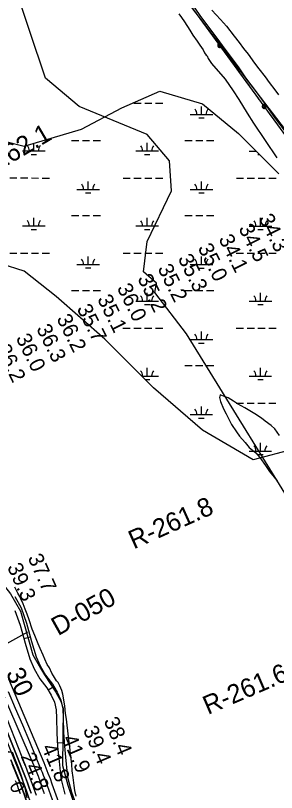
# Model space of a CAD drawing. Extents: x 3245246 to 3283090, y 806824 to 832173.
# Drawn here: x 3273418 to 3274574, y 814018 to 817463 of the extents above; entities that cross this region are included whole.
import ezdxf

# ---------------------------------------------------------------- set-up
doc = ezdxf.new("R2010")
doc.units = 0
for name, color, linetype in [('V-RIVR-EDGE', 7, 'Continuous'), ('V-RIVR-RANG', 7, 'Continuous'), ('V-RIVR-RANG-IDEN', 7, 'Continuous'), ('V-ROAD-CNTR', 7, 'Continuous'), ('V-RRAP-RVMT', 7, 'Continuous'), ('V-SITE-VEGE', 7, 'Continuous'), ('V-TOPO-DPTH', 7, 'Continuous'), ('V-TOPO-MAJR', 7, 'Continuous'), ('V-TOPO-MINR', 7, 'Continuous'), ('V-TOPO-MINR-IDEN', 7, 'Continuous'), ('V-TOPO-SHOR', 7, 'Continuous'), ('V-TOPO-WATR', 7, 'Continuous'), ('V-UTIL-LINE', 7, 'Continuous'), ('V-WETL-SWMP', 7, 'Continuous')]:
    doc.layers.add(name, color=color, linetype=linetype)

msp = doc.modelspace()

# ---------------------------------------------------------------- linework, layer by layer
at = {"layer": 'V-RIVR-EDGE'}
msp.add_lwpolyline([(3273469.9, 813993.8), (3273461.4, 814039.4), (3273447.6, 814081.2), (3273432.9, 814125.1), (3273412.6, 814176), (3273405.7, 814193.9), (3273400.9, 814196.5), (3273387.9, 814197), (3273380.9, 814201.8), (3273376.2, 814212.6), (3273376.2, 814223.9), (3273383.2, 814234.8), (3273380.6, 814240.9), (3273368.4, 814245.3), (3273361.5, 814254.8), (3273356.3, 814274.4), (3273360.7, 814287), (3273358.1, 814297.4), (3273351.6, 814309.6), (3273350.8, 814319.6), (3273354.7, 814329.2), (3273343, 814352.7)], dxfattribs=at)
at = {"layer": 'V-RIVR-RANG'}
msp.add_line((3273470.7, 814729.1), (3272720.9, 814308), dxfattribs=at)
at = {"layer": 'V-ROAD-CNTR'}
for p, q in [((3273484, 814707), (3273455.1, 814699.1)), ((3273588.6, 814487.3), (3273562.9, 814471.9)), ((3273633.8, 814238.5), (3273603.8, 814237))]:
    msp.add_line(p, q, dxfattribs=at)
for points in [[(3274183, 817536.9), (3274212.5, 817495.2), (3274238.4, 817458.6), (3274265.9, 817421.8), (3274309.7, 817362.8), (3274333.6, 817330.4), (3274360.5, 817294.2), (3274406.8, 817231.6), (3274437.7, 817187.6), (3274479.4, 817130.4), (3274519.3, 817075.7), (3274566.1, 817011.4), (3274631.4, 816924.5)], [(3272963.2, 815560), (3273122.6, 815224.6), (3273142.4, 815191.5), (3273353.7, 814953), (3273395.5, 814898.7), (3273440.1, 814822.1), (3273495.1, 814628), (3273529.1, 814569.5), (3273546.4, 814539.7), (3273596.6, 814463.2), (3273619.7, 814423.1), (3273629.1, 814390.7), (3273626, 814137.4), (3273649.7, 814051), (3273687.4, 813939.7), (3273789.9, 813625.3), (3273886.7, 813349.6), (3274014.5, 812996.5), (3274076.4, 812840.6), (3274213.5, 812549), (3274312.6, 812373.1), (3274357.1, 812286.8), (3274388.1, 812205.1)], [(3273415.7, 814886.9), (3273443.2, 814836.9), (3273467.1, 814768.5), (3273489.2, 814688.1), (3273510.2, 814620.3), (3273527.3, 814579.9), (3273550.4, 814538.2), (3273581.7, 814498.9), (3273603.2, 814462.9), (3273618.9, 814428.1), (3273627.7, 814388.5), (3273629.4, 814349), (3273631.5, 814283.7), (3273634.5, 814223.6), (3273641.2, 814158), (3273648.9, 814086.3), (3273665.8, 814019.6), (3273691.4, 813949.4)], [(3273415.7, 814824.6), (3273438.4, 814759.5), (3273460.4, 814679.7), (3273482, 814610), (3273500.3, 814566.8), (3273525.4, 814521.5), (3273557, 814481.8), (3273576.6, 814449), (3273590.3, 814418.5), (3273597.8, 814384.6), (3273599.4, 814347.8), (3273601.6, 814282.4), (3273604.6, 814221.4), (3273611.4, 814154.8), (3273619.3, 814081), (3273637.1, 814010.7)]]:
    msp.add_lwpolyline(points, dxfattribs=at)
at = {"layer": 'V-RRAP-RVMT'}
msp.add_line((3273402.3, 814146.2), (3273459.1, 814004.7), dxfattribs=at)
msp.add_line((3273402.3, 814146.2), (3273459.1, 814004.7), dxfattribs=at)
at = {"layer": 'V-SITE-VEGE'}
for p, q in [((3274141.7, 817471.5), (3274153.9, 817454.2)), ((3274287.7, 817487.3), (3274326.5, 817445.1)), ((3274153.9, 817454.2), (3274167.4, 817435.6)), ((3274167.4, 817435.6), (3274190.6, 817398.4)), ((3274326.5, 817445.1), (3274352.3, 817416.1)), ((3274190.6, 817398.4), (3274204.1, 817376.1)), ((3274352.3, 817416.1), (3274387.4, 817371.6)), ((3274204.1, 817376.1), (3274222.5, 817348.9)), ((3274387.4, 817371.6), (3274408.4, 817343.9)), ((3274222.5, 817348.9), (3274234.7, 817331.6)), ((3274234.7, 817331.6), (3274249.4, 817310.5)), ((3274408.4, 817343.9), (3274428.3, 817317.4)), ((3274249.4, 817310.5), (3274255.5, 817298.1)), ((3274255.5, 817298.1), (3274262.9, 817288.2)), ((3274428.3, 817317.4), (3274448.2, 817292.1)), ((3274262.9, 817288.2), (3274266.5, 817284.5)), ((3274266.5, 817284.5), (3274271.4, 817273.4)), ((3274271.4, 817273.4), (3274286.1, 817251.1)), ((3274448.2, 817292.1), (3274476.2, 817252.4)), ((3274286.1, 817251.1), (3274347.4, 817180.4)), ((3274476.2, 817252.4), (3274496.1, 817227.1)), ((3274496.1, 817227.1), (3274524.2, 817191)), ((3274524.2, 817191), (3274541.8, 817166.9)), ((3274347.4, 817180.4), (3274381.7, 817129.6)), ((3274541.8, 817166.9), (3274567.5, 817133.2)), ((3274381.7, 817129.6), (3274407.4, 817091.2)), ((3274567.5, 817133.2), (3274583.9, 817111.5)), ((3274407.4, 817091.2), (3274444.1, 817030.5)), ((3274444.1, 817030.5), (3274472.2, 816986)), ((3274472.2, 816986), (3274576.3, 816832.4)), ((3274325, 815780.7), (3274322.4, 815769)), ((3274327.7, 815780.5), (3274325, 815780.7)), ((3274344.7, 815773.9), (3274327.7, 815780.5)), ((3274322.4, 815769), (3274326.8, 815752.3)), ((3274326.8, 815752.3), (3274339.2, 815719.5)), ((3274359.8, 815768.4), (3274344.7, 815773.9)), ((3274383.5, 815754), (3274359.8, 815768.4)), ((3274401.9, 815741.8), (3274383.5, 815754)), ((3274339.2, 815719.5), (3274351.4, 815696.8)), ((3274434.5, 815723.2), (3274401.9, 815741.8)), ((3274455.5, 815709.9), (3274434.5, 815723.2)), ((3274478.4, 815696.6), (3274455.5, 815709.9)), ((3274351.4, 815696.8), (3274362.7, 815674.1)), ((3274508.2, 815677.2), (3274478.4, 815696.6)), ((3274523.8, 815665.2), (3274508.2, 815677.2)), ((3274362.7, 815674.1), (3274375.7, 815649.5)), ((3274375.7, 815649.5), (3274396.4, 815617)), ((3274550, 815646.1), (3274523.8, 815665.2)), ((3274567.2, 815630.4), (3274550, 815646.1)), ((3274396.4, 815617), (3274410.6, 815597.8)), ((3274588.1, 815601.6), (3274567.2, 815630.4)), ((3274410.6, 815597.8), (3274435.3, 815569.7)), ((3274435.3, 815569.7), (3274453, 815548.4)), ((3274453, 815548.4), (3274482.4, 815523.6)), ((3274482.4, 815523.6), (3274500.3, 815504.2)), ((3274500.3, 815504.2), (3274526.3, 815468.6)), ((3274526.3, 815468.6), (3274543.7, 815441.9)), ((3274543.7, 815441.9), (3274577.4, 815399.5)), ((3273424.4, 814911), (3273415.9, 814928.3)), ((3273428.1, 814902.3), (3273424.4, 814911)), ((3273436.7, 814887.5), (3273428.1, 814902.3)), ((3273441.5, 814876.3), (3273436.7, 814887.5)), ((3273452.5, 814854.1), (3273441.5, 814876.3)), ((3273461, 814830.6), (3273452.5, 814854.1)), ((3273469.5, 814808.3), (3273461, 814830.6)), ((3273478.1, 814783.6), (3273469.5, 814808.3)), ((3273491.4, 814741.6), (3273478.1, 814783.6)), ((3273503.6, 814714.4), (3273491.4, 814741.6)), ((3273518.2, 814677.2), (3273503.6, 814714.4)), ((3273528, 814656.2), (3273518.2, 814677.2)), ((3273540.1, 814626.5), (3273528, 814656.2)), ((3273547.5, 814609.2), (3273540.1, 814626.5)), ((3273558.4, 814585.7), (3273547.5, 814609.2)), ((3273568.2, 814570.9), (3273558.4, 814585.7)), ((3273579.2, 814547.3), (3273568.2, 814570.9)), ((3273586.5, 814535), (3273579.2, 814547.3)), ((3273595.1, 814521.3), (3273586.5, 814535)), ((3273600, 814513.9), (3273595.1, 814521.3)), ((3273607.4, 814505.2), (3273600, 814513.9)), ((3273614.7, 814491.6), (3273607.4, 814505.2)), ((3273623.2, 814470.6), (3273614.7, 814491.6)), ((3273628.1, 814454.5), (3273623.2, 814470.6)), ((3273636.4, 814402.7), (3273628.1, 814454.5)), ((3273639.9, 814368.1), (3273636.4, 814402.7)), ((3273644.7, 814343.4), (3273639.9, 814368.1)), ((3273653, 814265.6), (3273644.7, 814343.4)), ((3273658.9, 814221.1), (3273653, 814265.6)), ((3273661.2, 814189), (3273658.9, 814221.1)), ((3273667.1, 814143.3), (3273661.2, 814189)), ((3273669.4, 814113.7), (3273667.1, 814143.3)), ((3273673, 814084.1), (3273669.4, 814113.7)), ((3273677.7, 814049.5), (3273673, 814084.1)), ((3273681.3, 814027.3), (3273677.7, 814049.5)), ((3273687.3, 814001.3), (3273681.3, 814027.3))]:
    msp.add_line(p, q, dxfattribs=at)
at = {"layer": 'V-TOPO-DPTH'}
for points in [[(3273247.6, 814619.8), (3273453.1, 814106.7), (3273462, 814083.9), (3273470.7, 814061), (3273479, 814038), (3273487.1, 814014.9)], [(3273397.5, 814163), (3273436.7, 814065.4), (3273440, 814056.9), (3273443.3, 814048.3), (3273446.4, 814039.7), (3273449.5, 814031.1), (3273474.5, 813958.6)], [(3273474.5, 813958.6), (3273449.5, 814031.1), (3273446.4, 814039.7), (3273443.3, 814048.3), (3273440, 814056.9), (3273436.7, 814065.4), (3273397.5, 814163)]]:
    msp.add_lwpolyline(points, dxfattribs=at)
at = {"layer": 'V-TOPO-MAJR'}
msp.add_lwpolyline([(3273596.1, 813944.2), (3273552.2, 814067.6), (3273547.5, 814080.5), (3273542.6, 814093.4), (3273537.6, 814106.2), (3273532.4, 814119), (3273481.3, 814242.3), (3273450.2, 814316.5), (3273418.8, 814390.6), (3273386.8, 814464.4)], dxfattribs=at)
at = {"layer": 'V-TOPO-MINR'}
for points in [[(3273546.1, 814012), (3273542.4, 814024.2), (3273538.5, 814036.3), (3273534.5, 814048.4), (3273530.3, 814060.5), (3273523.4, 814080.2), (3273522.6, 814082.3), (3273521.8, 814084.5), (3273521, 814086.6), (3273520.1, 814088.7), (3273511.2, 814110.5), (3273505.9, 814123.5), (3273500.4, 814136.5), (3273494.9, 814149.4), (3273489.4, 814162.4), (3273219.3, 814787.8)], [(3273487.1, 814014.9), (3273479, 814038), (3273470.7, 814061), (3273462, 814083.9), (3273453.1, 814106.7), (3273247.6, 814619.8)], [(3273740.6, 813615.8), (3273581.2, 814055.2), (3273572.5, 814078.8), (3273563.5, 814102.4), (3273554.1, 814125.8), (3273544.5, 814149.2), (3273389.2, 814520.1)], [(3273510.7, 814004.5), (3273499.6, 814036.9), (3273488.2, 814069.1), (3273476.3, 814101.2), (3273464.1, 814133.2), (3273350.9, 814423)], [(3273513.2, 813892.3), (3273468.3, 814023), (3273462.7, 814038.9), (3273457, 814054.7), (3273451, 814070.4), (3273444.9, 814086.1), (3273350.9, 814320.5)], [(3273440.1, 814011.6), (3273437.5, 814019.2), (3273434.9, 814026.8), (3273430.6, 814039.1), (3273430.1, 814040.6), (3273429.6, 814042), (3273429, 814043.4), (3273428.5, 814044.8), (3273422, 814061), (3273418.1, 814070.5)]]:
    msp.add_lwpolyline(points, dxfattribs=at)
at = {"layer": 'V-TOPO-SHOR'}
for points in [[(3271341.2, 821219.8), (3271860.1, 820892), (3272958.1, 819376.1), (3273261, 818845.5), (3273488.1, 818428.7), (3274964.9, 816495.8)], [(3274734.6, 815143.8), (3274176.3, 816052.1), (3274034.9, 816235.2), (3274042.1, 816276.9), (3273984.6, 816326.8), (3274001.4, 816460.7), (3274109.3, 816685.5), (3274099.7, 816818.7), (3274001.4, 816935.3), (3273699.5, 817060.2), (3273550.9, 817185.8), (3273409.6, 817610.4), (3273342.5, 817935.8), (3273349.7, 818153.6), (3273520, 818329.1), (3273666.2, 818562.9), (3273774.1, 818637.8), (3273965.8, 818704.4), (3274073.7, 818921.5), (3274232, 819554.9), (3274474.2, 820004.4), (3274474.2, 820053)]]:
    msp.add_lwpolyline(points, dxfattribs=at)
at = {"layer": 'V-TOPO-WATR'}
msp.add_lwpolyline([(3273474.5, 813958.6), (3273449.5, 814031.1), (3273446.4, 814039.7), (3273443.3, 814048.3), (3273440, 814056.9), (3273436.7, 814065.4), (3273397.5, 814163)], dxfattribs=at)
at = {"layer": 'V-UTIL-LINE'}
for points in [[(3266788.2, 824386.1), (3268612.1, 823126.7), (3269526, 822506.7), (3269963.3, 822199.3), (3270404.7, 821892.7), (3271333.3, 821250.9), (3271806.3, 820946), (3272136.7, 820481.8), (3272808.5, 819584.8), (3273151.4, 819138.5), (3273399.7, 818596.6), (3274946.2, 816474.3)], [(3274236.1, 817448.8), (3274256.1, 817421.3)], [(3274279.7, 817389), (3274299.7, 817361.5)], [(3274322.7, 817330), (3274323.6, 817332.7), (3274321.4, 817332.1), (3274320.5, 817329.4), (3274322.5, 817327.3), (3274325.4, 817329.1), (3274326.2, 817333.8), (3274322.5, 817335.8), (3274317.9, 817334.1), (3274317, 817329.7), (3274318.8, 817325.6), (3274323.4, 817324.4), (3274328.1, 817327.3), (3274329.9, 817335.3), (3274327.4, 817337.7), (3274324.1, 817338.9), (3274320.6, 817338.7), (3274317.4, 817337.2), (3274315, 817334.7), (3274313.8, 817331.4), (3274313.9, 817327.9), (3274315.4, 817324.7), (3274318, 817322.3), (3274321.3, 817321.1), (3274324.8, 817321.2), (3274328, 817322.7), (3274330.4, 817325.3), (3274331.6, 817328.6), (3274331.4, 817332.1), (3274329.9, 817335.3)], [(3274345.6, 817298.5), (3274365.7, 817271)], [(3274389.2, 817238.7), (3274409.2, 817211.2)], [(3274432.8, 817178.9), (3274452.8, 817151.4)], [(3274476.4, 817119.1), (3274496.4, 817091.6)], [(3274519.4, 817060), (3274520.3, 817062.8), (3274518.1, 817062.1), (3274517.2, 817059.5), (3274519.2, 817057.3), (3274522.1, 817059.2), (3274522.9, 817063.8), (3274519.2, 817065.9), (3274514.6, 817064.2), (3274513.7, 817059.7), (3274515.5, 817055.6), (3274520.1, 817054.4), (3274524.8, 817057.4), (3274526.6, 817065.3), (3274524.1, 817067.7), (3274520.8, 817068.9), (3274517.3, 817068.8), (3274514.1, 817067.3), (3274511.7, 817064.7), (3274510.5, 817061.4), (3274510.6, 817057.9), (3274512.1, 817054.7), (3274514.7, 817052.4), (3274518, 817051.1), (3274521.5, 817051.3), (3274524.7, 817052.8), (3274527.1, 817055.3), (3274528.3, 817058.6), (3274528.1, 817062.2), (3274526.6, 817065.3)], [(3274542.3, 817028.5), (3274562.4, 817001.1)]]:
    msp.add_lwpolyline(points, dxfattribs=at)
at = {"layer": 'V-WETL-SWMP'}
for p, q in [((3273942.7, 817075.3), (3273974.7, 817075.3)), ((3273990.7, 817075.3), (3274022.7, 817075.3)), ((3274038.7, 817075.3), (3274070.7, 817075.3)), ((3274242, 817024.5), (3274242, 817060.5)), ((3274192, 817024.5), (3274292, 817024.4)), ((3274230, 817009), (3274254, 817009)), ((3273499.5, 816862.9), (3273499.6, 816896.6)), ((3273666.6, 816909.3), (3273698.6, 816909.3)), ((3273714.6, 816909.3), (3273746.6, 816909.2)), ((3273762.6, 816909.2), (3273794.6, 816909.2)), ((3274001.4, 816862.7), (3274001.5, 816898.7)), ((3274168.5, 816909.1), (3274200.5, 816909.1)), ((3274216.5, 816909), (3274248.5, 816909)), ((3274264.5, 816909), (3274296.5, 816909)), ((3273449.5, 816862.9), (3273549.5, 816862.9)), ((3273487.5, 816847.5), (3273511.5, 816847.5)), ((3273951.4, 816862.7), (3274051.4, 816862.7)), ((3273989.4, 816847.3), (3274013.4, 816847.3)), ((3274453.4, 816862.5), (3274483.6, 816862.5)), ((3274491.3, 816847.1), (3274499, 816847.1)), ((3273392.6, 816742.9), (3273424.6, 816742.9)), ((3273440.6, 816742.9), (3273472.6, 816742.9)), ((3273488.6, 816742.9), (3273520.6, 816742.8)), ((3273536.6, 816742.8), (3273568.6, 816742.8)), ((3273739.9, 816692), (3273740, 816728)), ((3273894.6, 816742.7), (3273926.6, 816742.7)), ((3273942.6, 816742.7), (3273974.6, 816742.6)), ((3273990.6, 816742.6), (3274022.6, 816742.6)), ((3274038.6, 816742.6), (3274070.6, 816742.6)), ((3274241.8, 816691.8), (3274241.9, 816727.8)), ((3274396.5, 816742.5), (3274428.5, 816742.5)), ((3274444.5, 816742.4), (3274476.5, 816742.4)), ((3274492.5, 816742.4), (3274524.5, 816742.4)), ((3274540.5, 816742.4), (3274572.5, 816742.4)), ((3273689.9, 816692), (3273789.9, 816692)), ((3273727.9, 816676.6), (3273751.9, 816676.6)), ((3274191.8, 816691.8), (3274291.8, 816691.8)), ((3274229.8, 816676.4), (3274253.8, 816676.4)), ((3273666.5, 816576.6), (3273698.5, 816576.6)), ((3273714.5, 816576.6), (3273746.5, 816576.6)), ((3273762.5, 816576.6), (3273794.5, 816576.6)), ((3274168.4, 816576.4), (3274200.4, 816576.4)), ((3274216.4, 816576.4), (3274248.4, 816576.4)), ((3274264.4, 816576.3), (3274296.4, 816576.3)), ((3273499.4, 816530.3), (3273499.4, 816566.3)), ((3274001.3, 816530), (3274001.3, 816566)), ((3274503.2, 816529.8), (3274503.2, 816565.8)), ((3273449.4, 816530.3), (3273549.4, 816530.2)), ((3273487.4, 816514.8), (3273511.4, 816514.8)), ((3273951.3, 816530.1), (3274051.3, 816530)), ((3273989.3, 816514.6), (3274013.3, 816514.6)), ((3274453.2, 816529.8), (3274553.2, 816529.8)), ((3274491.2, 816514.4), (3274515.2, 816514.4)), ((3273392.5, 816410.2), (3273424.5, 816410.2)), ((3273440.5, 816410.2), (3273472.5, 816410.2)), ((3273488.5, 816410.2), (3273520.5, 816410.2)), ((3273536.5, 816410.2), (3273568.5, 816410.2)), ((3273894.4, 816410), (3273926.4, 816410)), ((3273942.4, 816410), (3273974.4, 816410)), ((3273990.4, 816410), (3274022.4, 816410)), ((3274038.4, 816409.9), (3274070.4, 816409.9)), ((3274396.3, 816409.8), (3274428.3, 816409.8)), ((3274444.3, 816409.8), (3274476.3, 816409.8)), ((3274492.3, 816409.7), (3274524.3, 816409.7)), ((3274540.3, 816409.7), (3274572.3, 816409.7)), ((3273739.8, 816359.3), (3273739.8, 816395.3)), ((3274241.7, 816359.1), (3274241.7, 816395.1)), ((3273689.8, 816359.4), (3273789.8, 816359.3)), ((3273727.8, 816343.9), (3273751.8, 816343.9)), ((3274191.7, 816359.1), (3274291.7, 816359.1)), ((3274229.7, 816343.7), (3274253.7, 816343.7)), ((3273666.3, 816243.9), (3273698.3, 816243.9)), ((3273714.3, 816243.9), (3273746.3, 816243.9)), ((3273762.3, 816243.9), (3273794.3, 816243.9)), ((3274001.2, 816197.4), (3274001.2, 816233.4)), ((3274168.2, 816243.7), (3274200.2, 816243.7)), ((3274216.2, 816243.7), (3274248.2, 816243.7)), ((3274264.2, 816243.7), (3274296.2, 816243.7)), ((3274503.1, 816197.1), (3274503.1, 816233.1)), ((3273951.2, 816197.4), (3274051.2, 816197.3)), ((3274453.1, 816197.2), (3274553.1, 816197.1)), ((3273989.2, 816181.9), (3274013.2, 816181.9)), ((3274491.1, 816181.7), (3274515.1, 816181.7)), ((3273894.3, 816077.3), (3273926.3, 816077.3)), ((3273942.3, 816077.3), (3273974.3, 816077.3)), ((3273990.3, 816077.3), (3274022.3, 816077.3)), ((3274038.3, 816077.3), (3274070.3, 816077.3)), ((3274241.6, 816026.4), (3274241.6, 816062.4)), ((3274396.2, 816077.1), (3274428.2, 816077.1)), ((3274444.2, 816077.1), (3274476.2, 816077.1)), ((3274492.2, 816077.1), (3274524.2, 816077.1)), ((3274540.2, 816077.1), (3274572.2, 816077)), ((3274191.6, 816026.5), (3274291.6, 816026.4)), ((3274229.5, 816011), (3274253.5, 816011)), ((3274001, 815864.7), (3274001, 815900.7)), ((3274168.1, 815911), (3274200.1, 815911)), ((3274216.1, 815911), (3274248.1, 815911)), ((3274264.1, 815911), (3274296.1, 815911)), ((3274502.9, 815864.5), (3274502.9, 815900.5)), ((3273978, 815864.7), (3274051, 815864.7)), ((3273993.4, 815849.3), (3274013, 815849.2)), ((3274452.9, 815864.5), (3274552.9, 815864.4)), ((3274490.9, 815849), (3274514.9, 815849)), ((3274396, 815744.4), (3274428, 815744.4)), ((3274444, 815744.4), (3274476, 815744.4)), ((3274492, 815744.4), (3274524, 815744.4)), ((3274540, 815744.4), (3274572, 815744.4)), ((3274241.4, 815693.8), (3274241.4, 815729.8)), ((3274191.4, 815693.8), (3274291.4, 815693.7)), ((3274229.4, 815678.3), (3274253.4, 815678.3)), ((3274502.8, 815531.8), (3274502.8, 815567.8)), ((3274452.8, 815531.8), (3274552.8, 815531.8)), ((3274490.8, 815516.4), (3274514.8, 815516.4))]:
    msp.add_line(p, q, dxfattribs=at)
for points in [[(3274649.9, 815540), (3274471.4, 815493), (3274246, 815624.6), (3274030, 815812.6), (3273814.1, 816028.8), (3273598.1, 816216.8), (3273457.2, 816329.5), (3273250.6, 816395.3), (3273119.1, 816442.3), (3272959.5, 816508.1), (3272884.3, 816545.7), (3272659, 816602.1), (3272536.9, 816733.7), (3272320.9, 817034.5), (3272095.5, 817466.8), (3271926.5, 817824), (3271663.5, 818247), (3271475.7, 818585.3), (3271156.4, 818951.9), (3271053.1, 819243.2)], [(3272837.4, 817542), (3272790.4, 817401), (3272837.4, 817260), (3272959.5, 817128.5), (3273081.6, 817034.5), (3273269.4, 816931.1), (3273457.2, 816884.1), (3273710.8, 816959.3), (3273889.2, 817053.3), (3274058.2, 817128.5), (3274246, 817072.1), (3274405.7, 816940.5), (3274584.1, 816761.9)]]:
    msp.add_lwpolyline(points, dxfattribs=at)
for centre, start, end in [((3274186.7, 817025), 359.2032, 40.7468), ((3274297.2, 817024.9), 139.2032, 180.7468), ((3273444.3, 816863.4), 359.2032, 40.7468), ((3273554.8, 816863.4), 139.2032, 180.7468), ((3273946.2, 816863.2), 359.2032, 40.7468), ((3274056.7, 816863.2), 139.2032, 180.7468), ((3274448.1, 816863), 359.2032, 359.5984), ((3273684.7, 816692.5), 359.2032, 40.7468), ((3273795.2, 816692.5), 139.2032, 180.7468), ((3274186.6, 816692.3), 359.2032, 40.7468), ((3274297.1, 816692.2), 139.2032, 180.7468), ((3273444.2, 816530.8), 359.2032, 40.7468), ((3273554.6, 816530.7), 139.2032, 180.7468), ((3273946.1, 816530.5), 359.2032, 40.7468), ((3274056.5, 816530.5), 139.2032, 180.7468), ((3274448, 816530.3), 359.2032, 40.7468), ((3274558.5, 816530.3), 139.2032, 180.7468), ((3273684.5, 816359.8), 359.2032, 40.7468), ((3273795, 816359.8), 139.2032, 180.7468), ((3274186.5, 816359.6), 359.2032, 40.7468), ((3274296.9, 816359.6), 139.2032, 180.7468), ((3273945.9, 816197.9), 359.2032, 40.7468), ((3274056.4, 816197.8), 139.2032, 180.7468), ((3274447.8, 816197.6), 359.2032, 40.7468), ((3274558.3, 816197.6), 139.2032, 180.7468), ((3274186.3, 816026.9), 359.2032, 40.7468), ((3274296.8, 816026.9), 139.2032, 180.7468), ((3273945.8, 815865.2), 359.2032, 40.7468), ((3274056.3, 815865.1), 139.2032, 180.7468), ((3274447.7, 815865), 359.2032, 40.7468), ((3274558.2, 815864.9), 139.2032, 180.7468), ((3274186.2, 815694.3), 359.2032, 40.7468), ((3274296.7, 815694.2), 139.2032, 180.7468), ((3274447.5, 815532.3), 359.2032, 40.7468), ((3274558, 815532.2), 139.2032, 180.7468)]:
    msp.add_arc(centre, 35.2, start, end, dxfattribs=at)

# ---------------------------------------------------------------- texts
at = {"layer": 'V-RIVR-RANG'}
for s, height, rotation, p in [('34.3', 67, 296.2583, (3274494.3, 816564.5)), ('34.5', 67, 296.2583, (3274404.7, 816520.1)), ('34.1', 67, 296.2583, (3274316.2, 816473.5)), ('35.0', 67, 296.2583, (3274224.3, 816433.7)), ('35.3', 67, 296.2583, (3274136, 816386.7)), ('35.2', 67, 296.2583, (3274046.4, 816342.2)), ('35.2', 67, 296.2583, (3273956.9, 816297.7)), ('36.0', 67, 296.2583, (3273866, 816255.9)), ('35.1', 67, 296.2583, (3273778.8, 816206.7)), ('35.7', 67, 296.2583, (3273688.2, 816164.3)), ('36.2', 67, 296.2583, (3273598.6, 816119.9)), ('36.3', 67, 296.2583, (3273509, 816075.4)), ('36.0', 67, 296.2583, (3273418.2, 816033.5)), ('36.2', 67, 296.2583, (3273329.9, 815986.5)), ('37.7', 67, 294.0183, (3273471.2, 815059.5)), ('39.3', 67, 294.0183, (3273380, 815018.6)), ('38.4', 67, 293.1383, (3273807.7, 814336.7)), ('39.4', 67, 293.1383, (3273715.8, 814297.2)), ('41.9', 67, 293.1383, (3273623.8, 814257.9)), ('24.8', 67, 293.1383, (3273440.2, 814178.7)), ('41.8', 67, 293.1383, (3273532.1, 814218.2)), ('0', 60, 293.4204, (3273389.8, 814050.7))]:
    msp.add_text(s, height=height, rotation=rotation, dxfattribs=at).set_placement(p)
at = {"layer": 'V-RIVR-RANG-IDEN'}
for s, rotation, p in [('R-262.1', 30.4342, (3273244.2, 816716.7)), ('R-261.8', 24.1612, (3273942.1, 815095.4)), ('D-050', 29.1803, (3273606.5, 814711)), ('R-261.65', 23.2804, (3274270.6, 814361.7))]:
    msp.add_text(s, height=83, rotation=rotation, dxfattribs=at).set_placement(p)
at = {"layer": 'V-TOPO-MINR-IDEN'}
msp.add_text('30', height=83, rotation=295.2777, dxfattribs=at).set_placement((3273374.2, 814547.9))

doc.saveas('drawing.dxf')
